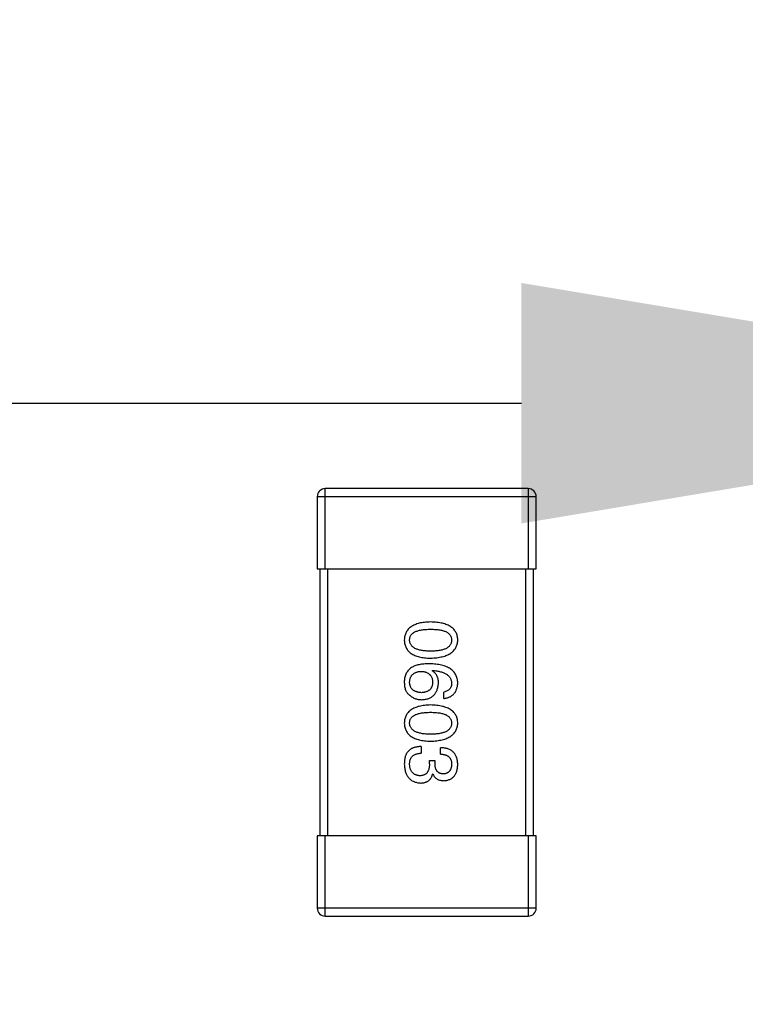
# Model space of a CAD drawing. Header units: millimetres. Extents: x 42 to 554, y 166 to 335.
# Tile 305 of 410: x 490.17 to 492.89, y 194.98 to 198.67. Entities that reach past the tile are written whole.
import ezdxf

# ---------------------------------------------------------------- set-up
doc = ezdxf.new("R2010")
doc.units = ezdxf.units.MM
doc.header["$LTSCALE"] = 30.734
doc.header["$PDMODE"] = 3
doc.header["$PDSIZE"] = 0.3125
doc.layers.get('0').update_dxf_attribs({"linetype": 'CONTINUOUS'})
doc.layers.get('Defpoints').update_dxf_attribs({"linetype": 'CONTINUOUS'})
doc.layers.add('Dim', color=6, linetype='CONTINUOUS', lineweight=13)
doc.styles.get("Standard").update_dxf_attribs({"font": 'txt', "width": 0.8})
doc.dimstyles.new('ISO-25_WS', dxfattribs={"dimscale": 1.8, "dimtxt": 2.5, "dimasz": 1.5, "dimexe": 1.25, "dimexo": 0.625, "dimtad": 1, "dimdsep": 46, "dimtxsty": 'Standard', "dimcen": 2.5, "dimadec": 0, "dimazin": 0, "dimtfac": 1, "dimtmove": 0, "dimatfit": 3, "dimfxl": 1, "dimtolj": 1, "dimtzin": 0, "dimarcsym": 0})

# ---------------------------------------------------------------- blocks, each defined once
blk = doc.blocks.new('*D40')
at = {"layer": 'Defpoints', "color": 0}
for p in [(452.7491, 205.2121), (494.7491, 205.2121), (494.7491, 197.2342)]:
    blk.add_point(p, dxfattribs=at)
at = {"layer": 'Dim', "color": 0, "lineweight": -2}
for p, q in [((452.7491, 204.0871), (452.7491, 194.9842)), ((494.7491, 204.0871), (494.7491, 194.9842)), ((455.4491, 197.2342), (492.0491, 197.2342))]:
    blk.add_line(p, q, dxfattribs=at)
at = {"layer": 'Dim', "color": 0}
for points in [[(455.4491, 197.6842), (455.4491, 196.7842), (452.7491, 197.2342)], [(492.0491, 196.7842), (492.0491, 197.6842), (494.7491, 197.2342)]]:
    blk.add_solid(points, dxfattribs=at)
at = {"layer": 'Dim', "color": 0, "insert": (473.7491, 200.6092), "char_height": 4.5, "attachment_point": 5}
blk.add_mtext('\\A1;42', dxfattribs=at)

msp = doc.modelspace()

# ---------------------------------------------------------------- linework, layer by layer
at = {"linetype": 'Continuous'}
for p, q in [((492.0745, 196.9143), (491.3145, 196.9143)), ((491.3145, 196.6143), (491.3145, 196.9143)), ((492.0745, 196.9143), (492.0745, 196.6143)), ((491.2845, 196.8843), (492.1045, 196.8843)), ((491.2845, 196.8843), (491.2845, 196.6143)), ((492.1045, 196.6143), (492.1045, 196.8843)), ((491.2845, 196.6143), (492.1045, 196.6143)), ((491.2945, 196.6143), (491.2945, 195.6143)), ((491.3245, 195.6143), (491.3245, 196.6143)), ((492.0645, 196.6143), (492.0645, 195.6143)), ((492.0945, 195.6143), (492.0945, 196.6143)), ((491.7145, 196.2326), (491.7156, 196.2337)), ((491.7583, 196.1288), (491.7583, 196.1528)), ((491.6741, 195.9491), (491.6741, 195.9239)), ((491.7462, 195.9206), (491.7462, 195.9447)), ((491.7047, 195.8966), (491.7255, 195.8966)), ((491.7047, 195.8846), (491.7047, 195.8966)), ((491.7255, 195.8966), (491.7255, 195.8835)), ((491.7178, 195.8452), (491.7167, 195.8452)), ((492.1045, 195.6143), (491.2845, 195.6143)), ((491.2845, 195.6143), (491.2845, 195.3443)), ((491.3145, 195.3143), (491.3145, 195.6143)), ((492.0745, 195.6143), (492.0745, 195.3143)), ((492.1045, 195.3443), (492.1045, 195.6143)), ((492.1045, 195.3443), (491.2845, 195.3443)), ((491.3145, 195.3143), (492.0745, 195.3143))]:
    msp.add_line(p, q, dxfattribs=at)
for centre, start, end in [((491.3145, 196.8843), 90, 180), ((492.0745, 196.8843), 0, 90), ((491.3145, 195.3443), 180, 270), ((492.0745, 195.3443), 270, 0)]:
    msp.add_arc(centre, 0.03, start, end, dxfattribs=at)
for points, knots in [([(491.7091, 196.4154), (491.7052, 196.4152), (491.6975, 196.415), (491.6865, 196.4139), (491.6762, 196.4125), (491.6666, 196.4105), (491.6578, 196.408), (491.6498, 196.405), (491.6424, 196.4015), (491.6359, 196.3975), (491.63, 196.393), (491.625, 196.388), (491.6207, 196.3825), (491.6171, 196.3765), (491.6144, 196.3699), (491.6123, 196.3629), (491.6111, 196.3554), (491.6108, 196.3503), (491.6107, 196.3476)], [0, 0, 0, 0, 0.087693, 0.170223, 0.247496, 0.319826, 0.387768, 0.451403, 0.511459, 0.568358, 0.622671, 0.675251, 0.726739, 0.778422, 0.830759, 0.884394, 0.940865, 1, 1, 1, 1]), ([(491.8107, 196.3476), (491.8106, 196.3503), (491.8104, 196.3554), (491.8091, 196.3629), (491.8069, 196.3699), (491.8041, 196.3765), (491.8004, 196.3825), (491.796, 196.388), (491.7908, 196.393), (491.7847, 196.3975), (491.778, 196.4015), (491.7704, 196.405), (491.7621, 196.408), (491.753, 196.4104), (491.7431, 196.4125), (491.7324, 196.4139), (491.721, 196.415), (491.7131, 196.4152), (491.7091, 196.4154)], [0, 0, 0, 0, 0.057911, 0.113262, 0.165956, 0.217443, 0.268511, 0.319665, 0.372, 0.426129, 0.483365, 0.543779, 0.607756, 0.676562, 0.749704, 0.827713, 0.911177, 1, 1, 1, 1]), ([(491.6304, 196.3476), (491.6305, 196.3492), (491.6306, 196.3524), (491.6315, 196.3571), (491.633, 196.3614), (491.6353, 196.3654), (491.638, 196.3691), (491.6414, 196.3724), (491.6455, 196.3754), (491.6501, 196.3781), (491.6554, 196.3804), (491.6613, 196.3825), (491.6678, 196.3842), (491.6748, 196.3856), (491.6825, 196.3867), (491.6908, 196.3875), (491.6998, 196.388), (491.7059, 196.388), (491.7091, 196.388)], [0, 0, 0, 0, 0.049766, 0.097012, 0.143225, 0.188786, 0.235079, 0.282962, 0.333687, 0.387747, 0.445963, 0.508657, 0.576545, 0.649868, 0.72822, 0.812712, 0.903543, 1, 1, 1, 1]), ([(491.7091, 196.388), (491.7123, 196.388), (491.7184, 196.388), (491.7273, 196.3875), (491.7357, 196.3867), (491.7434, 196.3857), (491.7504, 196.3842), (491.7569, 196.3825), (491.7628, 196.3804), (491.768, 196.3781), (491.7727, 196.3754), (491.7767, 196.3724), (491.7801, 196.369), (491.783, 196.3654), (491.7851, 196.3614), (491.7867, 196.3571), (491.7876, 196.3524), (491.7877, 196.3492), (491.7878, 196.3476)], [0, 0, 0, 0, 0.096452, 0.187278, 0.271765, 0.350519, 0.423437, 0.491321, 0.554011, 0.612224, 0.666281, 0.717003, 0.764884, 0.811423, 0.856783, 0.902993, 0.950236, 1, 1, 1, 1]), ([(491.6107, 196.3476), (491.6108, 196.345), (491.6111, 196.3398), (491.6123, 196.3323), (491.6144, 196.3253), (491.6171, 196.3187), (491.6207, 196.3127), (491.625, 196.3072), (491.63, 196.3022), (491.6359, 196.2977), (491.6424, 196.2937), (491.6498, 196.2902), (491.6578, 196.2872), (491.6666, 196.2848), (491.6762, 196.2827), (491.6865, 196.2813), (491.6975, 196.2802), (491.7052, 196.28), (491.7091, 196.2798)], [0, 0, 0, 0, 0.059134, 0.115603, 0.169236, 0.221572, 0.273254, 0.32474, 0.377319, 0.431815, 0.488555, 0.548609, 0.612242, 0.680182, 0.75251, 0.829782, 0.91231, 1, 1, 1, 1]), ([(491.7091, 196.3061), (491.706, 196.3061), (491.6999, 196.3062), (491.6911, 196.3066), (491.6829, 196.3074), (491.6752, 196.3086), (491.6682, 196.31), (491.6618, 196.3118), (491.6559, 196.3139), (491.6507, 196.3163), (491.646, 196.3191), (491.642, 196.3222), (491.6385, 196.3256), (491.6357, 196.3294), (491.6334, 196.3335), (491.6317, 196.3379), (491.6307, 196.3426), (491.6305, 196.3459), (491.6304, 196.3476)], [0, 0, 0, 0, 0.094834, 0.184067, 0.267029, 0.344713, 0.417334, 0.484367, 0.546941, 0.604717, 0.65953, 0.710539, 0.759381, 0.806382, 0.853027, 0.900623, 0.949121, 1, 1, 1, 1]), ([(491.7091, 196.2798), (491.7131, 196.28), (491.7209, 196.2804), (491.7322, 196.2815), (491.7428, 196.2831), (491.7526, 196.2852), (491.7616, 196.2877), (491.7699, 196.2907), (491.7774, 196.2942), (491.7842, 196.2982), (491.7902, 196.3027), (491.7955, 196.3077), (491.8, 196.3132), (491.8037, 196.3191), (491.8066, 196.3256), (491.8088, 196.3325), (491.8103, 196.3399), (491.8106, 196.345), (491.8107, 196.3476)], [0, 0, 0, 0, 0.088475, 0.171606, 0.249595, 0.322626, 0.391327, 0.455765, 0.516374, 0.573675, 0.628522, 0.681161, 0.732559, 0.783563, 0.83504, 0.887639, 0.942585, 1, 1, 1, 1]), ([(491.7878, 196.3476), (491.7877, 196.3459), (491.7876, 196.3427), (491.7867, 196.3379), (491.7851, 196.3335), (491.783, 196.3293), (491.7801, 196.3256), (491.7767, 196.3222), (491.7727, 196.3191), (491.768, 196.3163), (491.7628, 196.3139), (491.7569, 196.3118), (491.7504, 196.31), (491.7433, 196.3086), (491.7357, 196.3074), (491.7273, 196.3066), (491.7184, 196.3062), (491.7123, 196.3061), (491.7091, 196.3061)], [0, 0, 0, 0, 0.050604, 0.098688, 0.145699, 0.191791, 0.238625, 0.286717, 0.337546, 0.391814, 0.449755, 0.512106, 0.579685, 0.652048, 0.730262, 0.814146, 0.904281, 1, 1, 1, 1]), ([(491.7047, 196.2588), (491.7012, 196.2588), (491.6943, 196.2588), (491.6843, 196.258), (491.6748, 196.257), (491.6661, 196.2554), (491.6579, 196.2534), (491.6503, 196.251), (491.6433, 196.2481), (491.639, 196.2458), (491.637, 196.2446)], [0, 0, 0, 0, 0.151498, 0.29521, 0.430242, 0.557137, 0.677306, 0.790845, 0.898111, 1, 1, 1, 1]), ([(491.8107, 196.1867), (491.8105, 196.1895), (491.8102, 196.1951), (491.8088, 196.2031), (491.8065, 196.2105), (491.8034, 196.2175), (491.7996, 196.2239), (491.7949, 196.2298), (491.7894, 196.2351), (491.7831, 196.2399), (491.776, 196.2441), (491.7682, 196.2479), (491.7595, 196.251), (491.7501, 196.2536), (491.7399, 196.2558), (491.7289, 196.2573), (491.7171, 196.2585), (491.7089, 196.2587), (491.7047, 196.2588)], [0, 0, 0, 0, 0.058957, 0.115262, 0.16907, 0.221312, 0.273147, 0.324961, 0.377649, 0.432026, 0.488925, 0.549039, 0.612912, 0.680653, 0.753056, 0.830314, 0.912483, 1, 1, 1, 1]), ([(491.637, 196.2446), (491.6349, 196.2431), (491.631, 196.2402), (491.6258, 196.235), (491.6214, 196.2293), (491.6177, 196.2231), (491.6148, 196.2164), (491.6126, 196.2091), (491.6112, 196.2014), (491.6109, 196.196), (491.6107, 196.1933)], [0, 0, 0, 0, 0.125033, 0.246266, 0.36603, 0.485265, 0.606781, 0.732144, 0.862551, 1, 1, 1, 1]), ([(491.6304, 196.1889), (491.6305, 196.1905), (491.6306, 196.1936), (491.6313, 196.1981), (491.6322, 196.2023), (491.6335, 196.2062), (491.635, 196.2099), (491.637, 196.2132), (491.6392, 196.2163), (491.6419, 196.219), (491.6447, 196.2215), (491.648, 196.2236), (491.6515, 196.2255), (491.6554, 196.2271), (491.6597, 196.2284), (491.6642, 196.2294), (491.669, 196.2301), (491.6724, 196.2303), (491.6741, 196.2304)], [0, 0, 0, 0, 0.070403, 0.137196, 0.200053, 0.260887, 0.31876, 0.37535, 0.430743, 0.485927, 0.541678, 0.598832, 0.657726, 0.719441, 0.783504, 0.851852, 0.923533, 1, 1, 1, 1]), ([(491.6741, 196.2304), (491.6758, 196.2303), (491.6791, 196.2301), (491.6838, 196.2294), (491.6882, 196.2284), (491.6923, 196.2271), (491.6961, 196.2256), (491.6996, 196.2238), (491.7027, 196.2217), (491.7056, 196.2193), (491.7081, 196.2166), (491.7103, 196.2136), (491.7122, 196.2104), (491.7137, 196.2068), (491.715, 196.203), (491.7159, 196.1989), (491.7165, 196.1945), (491.7167, 196.1915), (491.7167, 196.19)], [0, 0, 0, 0, 0.076072, 0.148369, 0.216753, 0.281358, 0.342792, 0.401604, 0.458929, 0.514444, 0.569818, 0.625343, 0.681554, 0.739608, 0.800134, 0.863477, 0.929547, 1, 1, 1, 1]), ([(491.7386, 196.1867), (491.7385, 196.1893), (491.7384, 196.1944), (491.7373, 196.2018), (491.7354, 196.2085), (491.7328, 196.2146), (491.7293, 196.2201), (491.7252, 196.225), (491.7202, 196.2292), (491.7165, 196.2315), (491.7145, 196.2326)], [0, 0, 0, 0, 0.144617, 0.279572, 0.40596, 0.526097, 0.64389, 0.760003, 0.877724, 1, 1, 1, 1]), ([(491.7156, 196.2337), (491.7185, 196.2335), (491.724, 196.2331), (491.7319, 196.2321), (491.7393, 196.2308), (491.7463, 196.2292), (491.7526, 196.2273), (491.7585, 196.2252), (491.7638, 196.2227), (491.7686, 196.2199), (491.7729, 196.2168), (491.7766, 196.2134), (491.7799, 196.2097), (491.7825, 196.2057), (491.7847, 196.2014), (491.7862, 196.1967), (491.7874, 196.1918), (491.7876, 196.1884), (491.7878, 196.1867)], [0, 0, 0, 0, 0.089218, 0.173709, 0.252753, 0.326963, 0.397099, 0.462534, 0.524018, 0.582178, 0.637235, 0.689955, 0.741228, 0.791618, 0.841661, 0.892925, 0.945259, 1, 1, 1, 1]), ([(491.6107, 196.1933), (491.6107, 196.1905), (491.6106, 196.185), (491.6112, 196.1773), (491.6123, 196.1701), (491.6141, 196.1636), (491.6164, 196.1577), (491.6194, 196.1525), (491.6229, 196.1479), (491.6257, 196.1453), (491.6271, 196.1441)], [0, 0, 0, 0, 0.156782, 0.301945, 0.436395, 0.561474, 0.678489, 0.78853, 0.894967, 1, 1, 1, 1]), ([(491.6752, 196.1506), (491.6735, 196.1508), (491.6701, 196.151), (491.6652, 196.1517), (491.6607, 196.1526), (491.6565, 196.1538), (491.6525, 196.1552), (491.6489, 196.157), (491.6456, 196.1589), (491.6427, 196.1612), (491.64, 196.1638), (491.6376, 196.1666), (491.6356, 196.1696), (491.6339, 196.173), (491.6325, 196.1766), (491.6315, 196.1804), (491.6308, 196.1846), (491.6305, 196.1874), (491.6304, 196.1889)], [0, 0, 0, 0, 0.078863, 0.153308, 0.223539, 0.289857, 0.35341, 0.413572, 0.471721, 0.528235, 0.584279, 0.638781, 0.69466, 0.751251, 0.809198, 0.869697, 0.933318, 1, 1, 1, 1]), ([(491.7167, 196.19), (491.7167, 196.1885), (491.7165, 196.1856), (491.7159, 196.1813), (491.715, 196.1773), (491.7138, 196.1736), (491.7123, 196.1702), (491.7105, 196.167), (491.7083, 196.1641), (491.7058, 196.1615), (491.7031, 196.1592), (491.7, 196.1571), (491.6966, 196.1554), (491.6929, 196.1538), (491.6889, 196.1527), (491.6846, 196.1517), (491.68, 196.151), (491.6768, 196.1508), (491.6752, 196.1506)], [0, 0, 0, 0, 0.069884, 0.136529, 0.199638, 0.259844, 0.317774, 0.374356, 0.430026, 0.485148, 0.5409, 0.597889, 0.657472, 0.718614, 0.783613, 0.85129, 0.923712, 1, 1, 1, 1]), ([(491.6763, 196.1244), (491.6786, 196.1245), (491.6832, 196.1248), (491.6898, 196.1258), (491.6961, 196.1272), (491.7019, 196.129), (491.7073, 196.1313), (491.7122, 196.1341), (491.7168, 196.1373), (491.7209, 196.141), (491.7246, 196.1452), (491.7279, 196.1497), (491.7307, 196.1548), (491.7332, 196.1603), (491.7352, 196.1663), (491.7367, 196.1727), (491.7379, 196.1795), (491.7384, 196.1843), (491.7386, 196.1867)], [0, 0, 0, 0, 0.071527, 0.139094, 0.20346, 0.264939, 0.323904, 0.381383, 0.437591, 0.493343, 0.549401, 0.606085, 0.664838, 0.725424, 0.788712, 0.855452, 0.925772, 1, 1, 1, 1]), ([(491.7878, 196.1867), (491.7877, 196.1844), (491.7876, 196.1801), (491.7861, 196.174), (491.7838, 196.1686), (491.7805, 196.1639), (491.7763, 196.1599), (491.7711, 196.1568), (491.765, 196.1543), (491.7606, 196.1533), (491.7583, 196.1528)], [0, 0, 0, 0, 0.136586, 0.261496, 0.378089, 0.490612, 0.605522, 0.725767, 0.8561, 1, 1, 1, 1]), ([(491.7583, 196.1288), (491.7603, 196.129), (491.7641, 196.1295), (491.7698, 196.1308), (491.7751, 196.1324), (491.78, 196.1344), (491.7845, 196.1367), (491.7887, 196.1394), (491.7926, 196.1425), (491.7961, 196.1459), (491.7991, 196.1498), (491.8019, 196.154), (491.8043, 196.1585), (491.8063, 196.1635), (491.808, 196.1688), (491.8093, 196.1744), (491.8102, 196.1804), (491.8105, 196.1846), (491.8107, 196.1867)], [0, 0, 0, 0, 0.06947, 0.136096, 0.199592, 0.260665, 0.319672, 0.377156, 0.433415, 0.489984, 0.546535, 0.604276, 0.663499, 0.725182, 0.788953, 0.855683, 0.926216, 1, 1, 1, 1]), ([(491.6271, 196.1441), (491.6289, 196.1425), (491.6323, 196.1394), (491.6379, 196.1354), (491.6437, 196.132), (491.6497, 196.1292), (491.656, 196.1271), (491.6626, 196.1255), (491.6694, 196.1246), (491.674, 196.1245), (491.6763, 196.1244)], [0, 0, 0, 0, 0.129393, 0.255335, 0.378531, 0.500878, 0.622934, 0.746191, 0.87096, 1, 1, 1, 1]), ([(491.7091, 196.1045), (491.7052, 196.1044), (491.6975, 196.1041), (491.6865, 196.1031), (491.6762, 196.1016), (491.6666, 196.0996), (491.6578, 196.0971), (491.6498, 196.0941), (491.6424, 196.0906), (491.6359, 196.0866), (491.63, 196.0822), (491.625, 196.0771), (491.6207, 196.0716), (491.6171, 196.0656), (491.6144, 196.0591), (491.6123, 196.0521), (491.6111, 196.0446), (491.6108, 196.0394), (491.6107, 196.0367)], [0, 0, 0, 0, 0.087693, 0.170223, 0.247496, 0.319826, 0.387768, 0.451403, 0.511459, 0.568358, 0.622671, 0.675251, 0.726739, 0.778422, 0.830759, 0.884394, 0.940865, 1, 1, 1, 1]), ([(491.8107, 196.0367), (491.8106, 196.0394), (491.8104, 196.0446), (491.8091, 196.0521), (491.8069, 196.0591), (491.8041, 196.0656), (491.8004, 196.0716), (491.796, 196.0771), (491.7908, 196.0822), (491.7847, 196.0866), (491.778, 196.0906), (491.7704, 196.0941), (491.7621, 196.0971), (491.753, 196.0996), (491.7431, 196.1016), (491.7324, 196.1031), (491.721, 196.1041), (491.7131, 196.1044), (491.7091, 196.1045)], [0, 0, 0, 0, 0.057911, 0.113262, 0.165956, 0.217443, 0.268511, 0.319665, 0.372, 0.426129, 0.483365, 0.543779, 0.607756, 0.676562, 0.749704, 0.827713, 0.911177, 1, 1, 1, 1]), ([(491.6304, 196.0367), (491.6305, 196.0384), (491.6306, 196.0416), (491.6315, 196.0462), (491.633, 196.0505), (491.6353, 196.0545), (491.638, 196.0582), (491.6414, 196.0615), (491.6455, 196.0645), (491.6501, 196.0672), (491.6554, 196.0696), (491.6613, 196.0717), (491.6678, 196.0733), (491.6748, 196.0748), (491.6825, 196.0758), (491.6908, 196.0766), (491.6998, 196.0771), (491.7059, 196.0771), (491.7091, 196.0772)], [0, 0, 0, 0, 0.049766, 0.097012, 0.143225, 0.188786, 0.235079, 0.282962, 0.333687, 0.387747, 0.445963, 0.508657, 0.576545, 0.649868, 0.72822, 0.812712, 0.903543, 1, 1, 1, 1]), ([(491.7091, 196.0772), (491.7123, 196.0771), (491.7184, 196.0771), (491.7273, 196.0766), (491.7357, 196.0758), (491.7434, 196.0748), (491.7504, 196.0733), (491.7569, 196.0717), (491.7628, 196.0696), (491.768, 196.0672), (491.7727, 196.0645), (491.7767, 196.0615), (491.7801, 196.0582), (491.783, 196.0545), (491.7851, 196.0505), (491.7867, 196.0462), (491.7876, 196.0416), (491.7877, 196.0384), (491.7878, 196.0367)], [0, 0, 0, 0, 0.096452, 0.187278, 0.271765, 0.350519, 0.423437, 0.491321, 0.554011, 0.612224, 0.666281, 0.717003, 0.764884, 0.811423, 0.856783, 0.902993, 0.950236, 1, 1, 1, 1]), ([(491.6107, 196.0367), (491.6108, 196.0341), (491.6111, 196.0289), (491.6123, 196.0214), (491.6144, 196.0144), (491.6171, 196.0079), (491.6207, 196.0018), (491.625, 195.9963), (491.63, 195.9913), (491.6359, 195.9868), (491.6424, 195.9828), (491.6498, 195.9794), (491.6578, 195.9764), (491.6666, 195.9739), (491.6762, 195.9719), (491.6865, 195.9704), (491.6975, 195.9694), (491.7052, 195.9691), (491.7091, 195.969)], [0, 0, 0, 0, 0.059134, 0.115603, 0.169236, 0.221572, 0.273254, 0.32474, 0.377319, 0.431815, 0.488555, 0.548609, 0.612242, 0.680182, 0.75251, 0.829782, 0.91231, 1, 1, 1, 1]), ([(491.7091, 195.9952), (491.706, 195.9952), (491.6999, 195.9953), (491.6911, 195.9958), (491.6829, 195.9966), (491.6752, 195.9977), (491.6682, 195.9991), (491.6618, 196.0009), (491.6559, 196.003), (491.6507, 196.0054), (491.646, 196.0082), (491.642, 196.0113), (491.6385, 196.0147), (491.6357, 196.0185), (491.6334, 196.0226), (491.6317, 196.027), (491.6307, 196.0318), (491.6305, 196.0351), (491.6304, 196.0367)], [0, 0, 0, 0, 0.094834, 0.184067, 0.267029, 0.344713, 0.417334, 0.484367, 0.546941, 0.604717, 0.65953, 0.710539, 0.759381, 0.806382, 0.853027, 0.900623, 0.949121, 1, 1, 1, 1]), ([(491.7091, 195.969), (491.7131, 195.9692), (491.7209, 195.9695), (491.7322, 195.9706), (491.7428, 195.9722), (491.7526, 195.9743), (491.7616, 195.9768), (491.7699, 195.9798), (491.7774, 195.9834), (491.7842, 195.9874), (491.7902, 195.9919), (491.7955, 195.9968), (491.8, 196.0023), (491.8037, 196.0083), (491.8066, 196.0147), (491.8088, 196.0216), (491.8103, 196.029), (491.8106, 196.0341), (491.8107, 196.0367)], [0, 0, 0, 0, 0.088475, 0.171606, 0.249595, 0.322626, 0.391327, 0.455765, 0.516374, 0.573675, 0.628522, 0.681161, 0.732559, 0.783563, 0.83504, 0.887639, 0.942585, 1, 1, 1, 1]), ([(491.7878, 196.0367), (491.7877, 196.0351), (491.7876, 196.0318), (491.7867, 196.027), (491.7851, 196.0226), (491.783, 196.0185), (491.7801, 196.0147), (491.7767, 196.0113), (491.7727, 196.0082), (491.768, 196.0054), (491.7628, 196.003), (491.7569, 196.0009), (491.7504, 195.9991), (491.7433, 195.9977), (491.7357, 195.9966), (491.7273, 195.9958), (491.7184, 195.9953), (491.7123, 195.9952), (491.7091, 195.9952)], [0, 0, 0, 0, 0.050604, 0.098688, 0.145699, 0.191791, 0.238625, 0.286717, 0.337546, 0.391814, 0.449755, 0.512106, 0.579685, 0.652048, 0.730262, 0.814146, 0.904281, 1, 1, 1, 1]), ([(491.6173, 195.9196), (491.6167, 195.9184), (491.6157, 195.9161), (491.6143, 195.9123), (491.6132, 195.9083), (491.6123, 195.9039), (491.6116, 195.8992), (491.6111, 195.8943), (491.6108, 195.889), (491.6108, 195.8853), (491.6107, 195.8835)], [0, 0, 0, 0, 0.101955, 0.208983, 0.322698, 0.44339, 0.570851, 0.70629, 0.84885, 1, 1, 1, 1]), ([(491.6741, 195.9491), (491.6723, 195.949), (491.6688, 195.9489), (491.6637, 195.9484), (491.6589, 195.9477), (491.6542, 195.9469), (491.6498, 195.9457), (491.6457, 195.9445), (491.6417, 195.9429), (491.6381, 195.9412), (491.6346, 195.9392), (491.6314, 195.9371), (491.6284, 195.9347), (491.6257, 195.9321), (491.6232, 195.9293), (491.621, 195.9262), (491.6189, 195.923), (491.6178, 195.9207), (491.6173, 195.9196)], [0, 0, 0, 0, 0.078937, 0.154495, 0.226898, 0.296844, 0.363348, 0.427781, 0.48946, 0.549586, 0.607902, 0.664733, 0.720805, 0.776157, 0.831175, 0.886736, 0.943094, 1, 1, 1, 1]), ([(491.6304, 195.8824), (491.6304, 195.884), (491.6305, 195.8872), (491.631, 195.8918), (491.6318, 195.8961), (491.6331, 195.9001), (491.6346, 195.9038), (491.6365, 195.9072), (491.6387, 195.9103), (491.6413, 195.9131), (491.6442, 195.9155), (491.6475, 195.9177), (491.6511, 195.9195), (491.655, 195.921), (491.6593, 195.9222), (491.664, 195.9231), (491.6689, 195.9237), (491.6723, 195.9239), (491.6741, 195.9239)], [0, 0, 0, 0, 0.071272, 0.13882, 0.201858, 0.262757, 0.320043, 0.376709, 0.431462, 0.486034, 0.541209, 0.597703, 0.65589, 0.717768, 0.782056, 0.850407, 0.92277, 1, 1, 1, 1]), ([(491.8107, 195.8813), (491.8106, 195.8838), (491.8105, 195.8887), (491.8096, 195.8958), (491.8083, 195.9024), (491.8064, 195.9086), (491.8041, 195.9142), (491.8013, 195.9194), (491.7979, 195.9242), (491.7941, 195.9284), (491.7898, 195.9321), (491.785, 195.9354), (491.7797, 195.9381), (491.774, 195.9405), (491.7677, 195.9423), (491.761, 195.9436), (491.7538, 195.9444), (491.7488, 195.9446), (491.7462, 195.9447)], [0, 0, 0, 0, 0.073232, 0.142595, 0.207997, 0.270074, 0.329156, 0.386529, 0.441846, 0.496976, 0.551877, 0.607941, 0.665637, 0.725446, 0.788542, 0.855101, 0.925196, 1, 1, 1, 1]), ([(491.7462, 195.9206), (491.7479, 195.9206), (491.7512, 195.9204), (491.7559, 195.9198), (491.7603, 195.9191), (491.7644, 195.9179), (491.7681, 195.9165), (491.7715, 195.9148), (491.7746, 195.9129), (491.7774, 195.9106), (491.7799, 195.9081), (491.782, 195.9052), (491.7838, 195.9021), (491.7853, 195.8987), (491.7864, 195.895), (491.7872, 195.8911), (491.7877, 195.8868), (491.7877, 195.8839), (491.7878, 195.8824)], [0, 0, 0, 0, 0.078134, 0.15164, 0.221358, 0.286689, 0.348614, 0.407697, 0.464247, 0.520153, 0.574432, 0.629291, 0.684538, 0.742032, 0.801329, 0.863637, 0.930123, 1, 1, 1, 1]), ([(491.6107, 195.8835), (491.6108, 195.8807), (491.6111, 195.8754), (491.612, 195.8677), (491.6134, 195.8605), (491.6153, 195.8537), (491.6175, 195.8475), (491.6202, 195.8418), (491.6234, 195.8365), (491.627, 195.8318), (491.6311, 195.8276), (491.6356, 195.8239), (491.6406, 195.8207), (491.646, 195.818), (491.6518, 195.8158), (491.6581, 195.8142), (491.6649, 195.813), (491.6695, 195.8126), (491.6719, 195.8124)], [0, 0, 0, 0, 0.078078, 0.151942, 0.221594, 0.28726, 0.350176, 0.409768, 0.467648, 0.523784, 0.578904, 0.634014, 0.689819, 0.746826, 0.805875, 0.867063, 0.931764, 1, 1, 1, 1]), ([(491.6686, 195.8398), (491.6672, 195.8399), (491.6643, 195.8401), (491.6602, 195.8408), (491.6563, 195.8418), (491.6527, 195.8432), (491.6494, 195.8448), (491.6463, 195.8467), (491.6435, 195.849), (491.641, 195.8515), (491.6387, 195.8543), (491.6367, 195.8575), (491.635, 195.8609), (491.6335, 195.8646), (491.6324, 195.8686), (491.6314, 195.873), (491.6307, 195.8776), (491.6305, 195.8808), (491.6304, 195.8824)], [0, 0, 0, 0, 0.068514, 0.133941, 0.195994, 0.255362, 0.312994, 0.369441, 0.424687, 0.480522, 0.537148, 0.594801, 0.654411, 0.716817, 0.781981, 0.850498, 0.923306, 1, 1, 1, 1]), ([(491.7047, 195.8846), (491.7047, 195.8828), (491.7047, 195.8793), (491.7042, 195.8742), (491.7035, 195.8694), (491.7025, 195.8651), (491.7013, 195.861), (491.6998, 195.8573), (491.6979, 195.854), (491.6958, 195.851), (491.6934, 195.8483), (491.6907, 195.846), (491.6877, 195.8441), (491.6844, 195.8425), (491.6809, 195.8413), (491.677, 195.8404), (491.6729, 195.8398), (491.6701, 195.8398), (491.6686, 195.8398)], [0, 0, 0, 0, 0.082495, 0.159728, 0.232496, 0.300725, 0.365163, 0.425859, 0.483728, 0.538892, 0.592921, 0.646195, 0.699968, 0.754746, 0.811387, 0.870806, 0.933482, 1, 1, 1, 1]), ([(491.7572, 195.8463), (491.7559, 195.8464), (491.7535, 195.8466), (491.75, 195.8471), (491.7468, 195.8479), (491.7437, 195.849), (491.7409, 195.8503), (491.7384, 195.852), (491.736, 195.8539), (491.7339, 195.8561), (491.732, 195.8586), (491.7304, 195.8614), (491.729, 195.8644), (491.7278, 195.8677), (491.7269, 195.8712), (491.7261, 195.8751), (491.7257, 195.8792), (491.7255, 195.882), (491.7255, 195.8835)], [0, 0, 0, 0, 0.067741, 0.131599, 0.192143, 0.249977, 0.306453, 0.361639, 0.416449, 0.471489, 0.527582, 0.584873, 0.644974, 0.70814, 0.77492, 0.845909, 0.920585, 1, 1, 1, 1]), ([(491.7878, 195.8824), (491.7877, 195.881), (491.7876, 195.8783), (491.7871, 195.8745), (491.7864, 195.8709), (491.7855, 195.8675), (491.7844, 195.8643), (491.783, 195.8614), (491.7814, 195.8588), (491.7796, 195.8564), (491.7776, 195.8543), (491.7753, 195.8524), (491.7729, 195.8507), (491.7701, 195.8493), (491.7672, 195.8482), (491.7641, 195.8473), (491.7607, 195.8467), (491.7584, 195.8464), (491.7572, 195.8463)], [0, 0, 0, 0, 0.078051, 0.151197, 0.220412, 0.286742, 0.34933, 0.409464, 0.467368, 0.52298, 0.578639, 0.633998, 0.690142, 0.746855, 0.805868, 0.867776, 0.932345, 1, 1, 1, 1]), ([(491.7594, 195.8212), (491.7613, 195.8214), (491.7652, 195.8217), (491.7709, 195.8228), (491.7761, 195.8242), (491.781, 195.8261), (491.7855, 195.8284), (491.7897, 195.8311), (491.7935, 195.8342), (491.7969, 195.8378), (491.7999, 195.8418), (491.8026, 195.8462), (491.8049, 195.8511), (491.8068, 195.8563), (491.8084, 195.862), (491.8095, 195.8681), (491.8104, 195.8745), (491.8106, 195.879), (491.8107, 195.8813)], [0, 0, 0, 0, 0.067521, 0.132139, 0.193339, 0.252064, 0.309083, 0.364848, 0.420021, 0.475612, 0.532002, 0.589602, 0.649896, 0.712634, 0.778603, 0.848416, 0.922155, 1, 1, 1, 1]), ([(491.6719, 195.8124), (491.6734, 195.8125), (491.6761, 195.8125), (491.6802, 195.813), (491.6841, 195.8135), (491.6878, 195.8145), (491.6913, 195.8156), (491.6946, 195.817), (491.6977, 195.8187), (491.7007, 195.8206), (491.7034, 195.8228), (491.7059, 195.8252), (491.7082, 195.828), (491.7103, 195.8309), (491.7122, 195.8341), (491.714, 195.8376), (491.7155, 195.8413), (491.7163, 195.8439), (491.7167, 195.8452)], [0, 0, 0, 0, 0.071215, 0.138707, 0.20396, 0.266995, 0.327734, 0.387609, 0.445602, 0.503345, 0.561136, 0.618597, 0.677672, 0.738255, 0.799989, 0.863961, 0.930555, 1, 1, 1, 1]), ([(491.7178, 195.8452), (491.7188, 195.8433), (491.7207, 195.8396), (491.7243, 195.8346), (491.7287, 195.8305), (491.7336, 195.827), (491.7392, 195.8244), (491.7454, 195.8225), (491.7522, 195.8214), (491.7569, 195.8213), (491.7594, 195.8212)], [0, 0, 0, 0, 0.125227, 0.244792, 0.361427, 0.478215, 0.59667, 0.722058, 0.856314, 1, 1, 1, 1])]:
    msp.add_open_spline(points, degree=3, knots=knots, dxfattribs=at)

# ---------------------------------------------------------------- dimensions: what is measured, and where the dimension line sits
at = {"layer": 'Dim'}
dim = msp.add_linear_dim(base=(494.7491, 197.2342), p1=(452.7491, 205.2121), p2=(494.7491, 205.2121), dimstyle='ISO-25_WS', dxfattribs=at)
dim.commit()
dim.dimension.update_dxf_attribs({"geometry": '*D40', "text_midpoint": (473.7491, 200.6092)})

doc.saveas('drawing.dxf')
